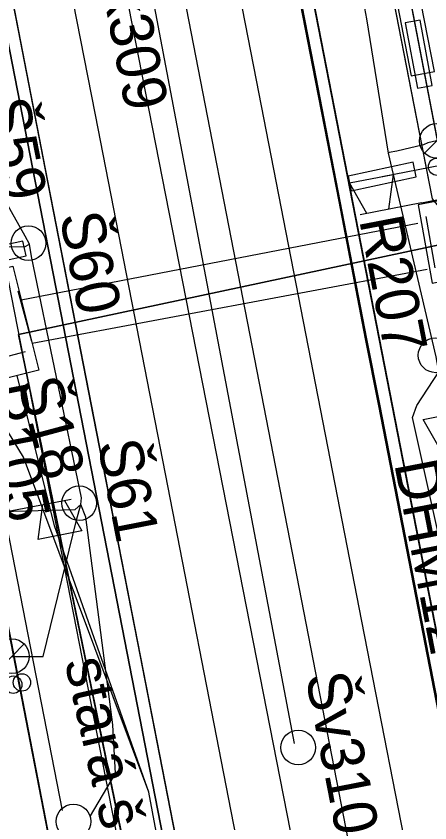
# Model space of a CAD drawing. Extents: x -545736 to -544888, y -1122892 to -1119128.
# Drawn here: x -545223.11 to -545211.21, y -1121793.44 to -1121770.21 of the extents above; entities that cross this region are included whole.
import ezdxf

# ---------------------------------------------------------------- set-up
doc = ezdxf.new("R2010")
doc.units = 0
for name, color, linetype in [('osvětlené plochy-hodnota-obrys', 7, 'Continuous'), ('Podbarveni_Nastupiste', 7, 'Continuous'), ('Podbarveni_Zastreseni_Pozemni', 7, 'Continuous'), ('Vrstva 1 - Koleje', 7, 'Continuous'), ('Vrstva 14_zastreseni a nastupiste', 7, 'Continuous'), ('Vrstva 16_plochy', 7, 'Continuous'), ('Vrstva 23 - PHS - pozemni - schody - eskalatory', 7, 'Continuous'), ('Vrstva 29 - sdelzar', 7, 'Continuous'), ('Vrstva 31', 7, 'Continuous'), ('Vrstva 33 - prvky sdelzar', 7, 'Continuous'), ('Vrstva 34', 7, 'Continuous'), ('Vrstva 35', 7, 'Continuous'), ('Vrstva 36', 7, 'Continuous'), ('Vrstva 4 - Teren - stezky - prechody - plochy', 7, 'Continuous'), ('Vrstva 43', 7, 'Continuous'), ('Vrstva 44', 7, 'Continuous')]:
    doc.layers.add(name, color=color, linetype=linetype)

msp = doc.modelspace()

# ---------------------------------------------------------------- linework, layer by layer
at = {"layer": 'osvětlené plochy-hodnota-obrys'}
msp.add_lwpolyline([(-545199.162, -1121901.526), (-545277.859, -1121498.851)], dxfattribs=at)
at = {"layer": 'Podbarveni_Nastupiste'}
for points in [[(-545231.744, -1121683.481), (-545229.824, -1121693.33), (-545229.072, -1121697.208), (-545226.009, -1121712.918), (-545224.101, -1121722.713), (-545222.186, -1121732.529), (-545220.281, -1121742.278), (-545218.37, -1121752.08), (-545216.462, -1121761.85), (-545214.551, -1121771.671), (-545213.794, -1121775.543), (-545213.03, -1121779.5), (-545212.661, -1121781.385), (-545211.509, -1121787.31), (-545210.352, -1121793.242), (-545209.981, -1121795.167), (-545208.837, -1121801.034), (-545206.928, -1121810.852), (-545205.021, -1121820.613), (-545203.103, -1121830.424), (-545201.195, -1121840.212), (-545199.282, -1121850), (-545197.377, -1121859.789)], [(-545187.251, -1121954.256), (-545197.191, -1121903.223), (-545206.675, -1121854.601), (-545216.326, -1121805.1), (-545225.795, -1121756.548), (-545231.585, -1121726.856)]]:
    msp.add_lwpolyline(points, dxfattribs=at)
at = {"layer": 'Podbarveni_Zastreseni_Pozemni'}
for points in [[(-545187.955, -1121952.531), (-545197.581, -1121903.153), (-545207.045, -1121854.61), (-545216.686, -1121805.155), (-545226.175, -1121756.48), (-545231.934, -1121726.937)], [(-545215.86, -1121763.078), (-545206.277, -1121812.251), (-545196.709, -1121861.35), (-545187.145, -1121910.427), (-545177.587, -1121959.472)]]:
    msp.add_lwpolyline(points, dxfattribs=at)
at = {"layer": 'Vrstva 1 - Koleje'}
for points in [[(-545233.848, -1121681.554), (-545231.483, -1121693.695), (-545230.717, -1121697.634), (-545229.575, -1121703.488), (-545227.679, -1121713.214), (-545226.781, -1121717.826), (-545225.755, -1121723.095), (-545223.844, -1121732.896), (-545221.936, -1121742.699), (-545220.047, -1121752.363), (-545218.136, -1121762.167), (-545216.206, -1121772.05), (-545214.706, -1121779.748), (-545213.171, -1121787.633), (-545211.629, -1121795.541), (-545210.504, -1121801.308), (-545208.582, -1121811.169), (-545206.666, -1121820.989), (-545204.756, -1121830.789), (-545202.85, -1121840.577), (-545200.945, -1121850.344), (-545199.048, -1121860.1)], [(-545230.326, -1121724.427), (-545229.979, -1121726.206), (-545228.374, -1121734.441), (-545226.474, -1121744.198), (-545224.579, -1121753.948), (-545222.66, -1121763.756), (-545220.843, -1121773.054), (-545218.829, -1121783.394), (-545216.936, -1121793.11), (-545215.015, -1121802.972), (-545213.112, -1121812.732), (-545211.192, -1121822.586), (-545209.281, -1121832.389), (-545207.364, -1121842.223), (-545205.454, -1121852.03), (-545203.463, -1121862.249), (-545201.64, -1121871.595), (-545199.732, -1121881.388), (-545197.825, -1121891.185), (-545195.911, -1121901.003), (-545194.004, -1121910.796), (-545192.091, -1121920.608), (-545190.577, -1121928.351), (-545188.26, -1121940.241)]]:
    msp.add_lwpolyline(points, dxfattribs=at)
at = {"layer": 'Vrstva 14_zastreseni a nastupiste'}
for points in [[(-545197.404, -1121859.79), (-545199.309, -1121850.001), (-545201.222, -1121840.213), (-545203.13, -1121830.425), (-545205.048, -1121820.614), (-545206.955, -1121810.853), (-545208.864, -1121801.035), (-545210.008, -1121795.168), (-545210.379, -1121793.243), (-545211.536, -1121787.311), (-545212.688, -1121781.386), (-545213.057, -1121779.501), (-545213.821, -1121775.544), (-545214.578, -1121771.672), (-545216.489, -1121761.851), (-545218.397, -1121752.081), (-545220.308, -1121742.279), (-545222.213, -1121732.53), (-545224.128, -1121722.714), (-545226.036, -1121712.919), (-545229.099, -1121697.209), (-545229.851, -1121693.331), (-545231.771, -1121683.482)], [(-545197.377, -1121859.789), (-545199.282, -1121850), (-545201.195, -1121840.212), (-545203.103, -1121830.424), (-545205.021, -1121820.613), (-545206.928, -1121810.852), (-545208.837, -1121801.034), (-545209.981, -1121795.167), (-545210.352, -1121793.242), (-545211.509, -1121787.31), (-545212.661, -1121781.385), (-545213.03, -1121779.5), (-545213.794, -1121775.543), (-545214.551, -1121771.671), (-545216.462, -1121761.85), (-545218.37, -1121752.08), (-545220.281, -1121742.278), (-545222.186, -1121732.529), (-545224.101, -1121722.713), (-545226.009, -1121712.918), (-545229.072, -1121697.208), (-545229.824, -1121693.33), (-545231.744, -1121683.481)], [(-545187.955, -1121952.531), (-545197.617, -1121902.959), (-545207.134, -1121854.134), (-545216.759, -1121804.75), (-545226.215, -1121756.237), (-545235.472, -1121708.744), (-545235.481, -1121708.743), (-545226.175, -1121756.48), (-545216.686, -1121805.155), (-545207.045, -1121854.61), (-545197.581, -1121903.153), (-545187.955, -1121952.532)], [(-545177.587, -1121959.475), (-545187.231, -1121909.997), (-545196.795, -1121860.929), (-545206.373, -1121811.793), (-545215.93, -1121762.758), (-545225.432, -1121714.011)], [(-545225.423, -1121714.009), (-545215.86, -1121763.078), (-545206.277, -1121812.251), (-545196.709, -1121861.35), (-545187.145, -1121910.427), (-545177.587, -1121959.472)], [(-545190.303, -1121938.581), (-545192.214, -1121928.77), (-545194.125, -1121918.966), (-545196.031, -1121909.189), (-545197.942, -1121899.363), (-545199.857, -1121889.557), (-545201.763, -1121879.791), (-545203.702, -1121869.853), (-545205.6, -1121860.114), (-545207.522, -1121850.259), (-545209.418, -1121840.525), (-545211.324, -1121830.765), (-545213.239, -1121820.945), (-545215.147, -1121811.118), (-545217.071, -1121801.296), (-545218.983, -1121791.496), (-545220.884, -1121781.736), (-545222.038, -1121775.828), (-545223.949, -1121766.01), (-545225.858, -1121756.223), (-545227.768, -1121746.427), (-545229.681, -1121736.644), (-545231.585, -1121726.856), (-545232.882, -1121727.101)], [(-545190.297, -1121938.595), (-545192.208, -1121928.784), (-545194.119, -1121918.98), (-545196.025, -1121909.203), (-545197.936, -1121899.377), (-545199.851, -1121889.571), (-545201.757, -1121879.805), (-545203.696, -1121869.867), (-545205.594, -1121860.128), (-545207.516, -1121850.273), (-545209.412, -1121840.539), (-545211.318, -1121830.779), (-545213.233, -1121820.959), (-545215.141, -1121811.132), (-545217.065, -1121801.31), (-545218.977, -1121791.51), (-545220.878, -1121781.75), (-545222.032, -1121775.842), (-545223.943, -1121766.024), (-545225.852, -1121756.237), (-545227.762, -1121746.441), (-545229.675, -1121736.658), (-545231.579, -1121726.87), (-545232.876, -1121727.115)]]:
    msp.add_lwpolyline(points, dxfattribs=at)
for centre in [(-545210.999, -1121774.548), (-545223.198, -1121789.464), (-545222.947, -1121789.401)]:
    msp.add_circle(centre, 0.25, dxfattribs=at)
at = {"layer": 'Vrstva 16_plochy'}
for points in [[(-545197.377, -1121859.789), (-545199.282, -1121850), (-545201.195, -1121840.212), (-545203.103, -1121830.424), (-545205.021, -1121820.613), (-545206.928, -1121810.852), (-545208.837, -1121801.034), (-545209.981, -1121795.167), (-545210.352, -1121793.242), (-545211.509, -1121787.31), (-545212.661, -1121781.385), (-545213.03, -1121779.5), (-545213.794, -1121775.543), (-545214.551, -1121771.671), (-545216.462, -1121761.85), (-545218.37, -1121752.08), (-545220.281, -1121742.278), (-545222.186, -1121732.529), (-545224.101, -1121722.713), (-545226.009, -1121712.918), (-545229.072, -1121697.208), (-545229.824, -1121693.33), (-545231.744, -1121683.481)], [(-545190.303, -1121938.581), (-545192.214, -1121928.77), (-545194.125, -1121918.966), (-545196.031, -1121909.189), (-545197.942, -1121899.363), (-545199.857, -1121889.557), (-545201.763, -1121879.791), (-545203.702, -1121869.853), (-545205.6, -1121860.114), (-545207.522, -1121850.259), (-545209.418, -1121840.525), (-545211.324, -1121830.765), (-545213.239, -1121820.945), (-545215.147, -1121811.118), (-545217.071, -1121801.296), (-545218.983, -1121791.496), (-545220.884, -1121781.736), (-545222.038, -1121775.828), (-545223.949, -1121766.01), (-545225.858, -1121756.223), (-545227.768, -1121746.427), (-545229.681, -1121736.644), (-545231.585, -1121726.856), (-545232.882, -1121727.101)]]:
    msp.add_lwpolyline(points, dxfattribs=at)
at = {"layer": 'Vrstva 23 - PHS - pozemni - schody - eskalatory'}
msp.add_lwpolyline([(-545211.741, -1121771.93), (-545211.078, -1121771.801), (-545211.649, -1121768.86), (-545212.312, -1121768.989)], close=True, dxfattribs=at)
at = {"layer": 'Vrstva 29 - sdelzar'}
msp.add_line((-545211.45, -1121775.59), (-545210.67, -1121775.43), dxfattribs=at)
for points in [[(-545238.22, -1121711.14), (-545234.93, -1121728.12), (-545231.3, -1121746.83), (-545227.7, -1121765.38), (-545223.97, -1121784.59), (-545220.37, -1121803.18), (-545216.73, -1121821.93), (-545213.13, -1121840.52), (-545209.71, -1121858.15), (-545206.26, -1121875.91), (-545203.14, -1121892.01), (-545203.04, -1121892.5), (-545200.17, -1121907.31), (-545196.87, -1121924.33), (-545191.66, -1121951.2)], [(-545175.14, -1121957.03), (-545175.16, -1121957.08), (-545175.8, -1121953.82), (-545180.1, -1121931.95), (-545183.87, -1121912.75), (-545187.07, -1121896.48), (-545189.31, -1121885.11), (-545190.22, -1121880.47), (-545193.48, -1121863.77), (-545196.83, -1121846.68), (-545200.14, -1121829.74), (-545203.5, -1121812.59), (-545203.57, -1121812.21), (-545207.18, -1121793.54), (-545209.33, -1121782.4), (-545210.67, -1121775.43), (-545213.88, -1121758.72), (-545214.01, -1121758.07), (-545217.14, -1121741.79), (-545220.4, -1121724.8), (-545222.23, -1121715.29), (-545222.21, -1121715.31)], [(-545220.57, -1121723.93), (-545210.83, -1121774.62), (-545210.95, -1121774.82)], [(-545191.66, -1121951.2), (-545193.35, -1121942.51), (-545235.14, -1121727)], [(-545190.87, -1121877.13), (-545202.38, -1121818.31), (-545210.85, -1121774.49), (-545217.14, -1121741.79)], [(-545212.58, -1121774.83), (-545210.85, -1121774.49), (-545209.45, -1121774.35)], [(-545225.37, -1121777.4), (-545216.94, -1121820.87), (-545205.32, -1121880.79), (-545201.375, -1121901.125), (-545191.66, -1121951.2), (-545194.13, -1121951.65), (-545195.7, -1121951.95), (-545197.13, -1121952.16)]]:
    msp.add_lwpolyline(points, dxfattribs=at)
at = {"layer": 'Vrstva 31'}
for points in [[(-545210.17, -1121776.63), (-545211.13, -1121775.47), (-545211.59, -1121773.12), (-545214.39, -1121758.72), (-545217.51, -1121743.15), (-545217.14, -1121741.79)], [(-545210.17, -1121776.63), (-545211.13, -1121775.47), (-545214.39, -1121758.72), (-545214.01, -1121758.07)], [(-545223.05, -1121779.38), (-545210.17, -1121776.63), (-545196.19, -1121774), (-545182.27, -1121771.39), (-545167.8, -1121768.56), (-545168.91, -1121767.33), (-545168.73, -1121766.29)], [(-545167.8, -1121768.56), (-545182.27, -1121771.39), (-545196.19, -1121774), (-545210.17, -1121776.63), (-545223.05, -1121779.38), (-545201.82, -1121882.5), (-545197.48, -1121905.04), (-545195.72, -1121914.53), (-545195.79, -1121915.03), (-545194.56, -1121922.72)], [(-545182.27, -1121771.39), (-545196.19, -1121774), (-545210.17, -1121776.63), (-545223.05, -1121779.38)], [(-545201.82, -1121882.5), (-545223.05, -1121779.38)], [(-545223.05, -1121779.38), (-545201.93, -1121881.72), (-545206.59, -1121882.55)]]:
    msp.add_lwpolyline(points, dxfattribs=at)
at = {"layer": 'Vrstva 33 - prvky sdelzar'}
for p, q in [((-545211.45, -1121775.59), (-545213.21, -1121775.928)), ((-545223.29, -1121784.46), (-545221.531, -1121784.119))]:
    msp.add_line(p, q, dxfattribs=at)
for points in [[(-545211.565, -1121772.286), (-545211.139, -1121772.207), (-545211.489, -1121770.322), (-545211.914, -1121770.401)], [(-545211.597, -1121774.842), (-545211.687, -1121774.419), (-545213.563, -1121774.819), (-545213.472, -1121775.242)], [(-545222.827, -1121777.112), (-545222.917, -1121776.689), (-545224.793, -1121777.089), (-545224.702, -1121777.512)]]:
    msp.add_lwpolyline(points, close=True, dxfattribs=at)
for points in [[(-545213.021, -1121775.892), (-545213.517, -1121775.01), (-545212.26, -1121774.768), (-545212.393, -1121775.771)], [(-545210.901, -1121782.704), (-545211.397, -1121781.822), (-545210.141, -1121781.579), (-545210.273, -1121782.582)], [(-545221.719, -1121784.155), (-545221.222, -1121785.037), (-545222.479, -1121785.281), (-545222.348, -1121784.277)]]:
    msp.add_lwpolyline(points, dxfattribs=at)
at = {"layer": 'Vrstva 34'}
for p, q in [((-545211.055, -1121777.462), (-545211.315, -1121775.984)), ((-545223.065, -1121778.124), (-545222.677, -1121779.573)), ((-545222.854, -1121779.879), (-545224.303, -1121780.267))]:
    msp.add_line(p, q, dxfattribs=at)
at = {"layer": 'Vrstva 35'}
for p, q in [((-545222.969, -1121778.384), (-545211.553, -1121776.169)), ((-545222.654, -1121779.627), (-545211.289, -1121777.496))]:
    msp.add_line(p, q, dxfattribs=at)
for points in [[(-545217.147, -1121804.514), (-545217.974, -1121799.667), (-545219.293, -1121792.561), (-545222.008, -1121784.886), (-545223.084, -1121780.563)], [(-545219.293, -1121792.561), (-545222.907, -1121782.907), (-545224.175, -1121780.829)]]:
    msp.add_lwpolyline(points, dxfattribs=at)
at = {"layer": 'Vrstva 36'}
msp.add_line((-545211.548, -1121775.647), (-545211.548, -1121775.647), dxfattribs=at)
msp.add_lwpolyline([(-545211.548, -1121775.647), (-545211.137, -1121777.901), (-545208.893, -1121777.448), (-545209.301, -1121775.199)], close=True, dxfattribs=at)
msp.add_lwpolyline([(-545211.548, -1121775.647), (-545211.137, -1121777.901), (-545208.893, -1121777.448), (-545209.301, -1121775.199)], close=True, dxfattribs=at)
for points in [[(-545225.539, -1121777.974), (-545223.214, -1121777.415), (-545222.458, -1121780.403), (-545224.78, -1121780.979), (-545225.539, -1121777.974)], [(-545225.539, -1121777.974), (-545223.214, -1121777.415), (-545222.458, -1121780.403), (-545224.78, -1121780.979), (-545225.539, -1121777.974)], [(-545222.458, -1121780.403), (-545222.458, -1121780.403)]]:
    msp.add_lwpolyline(points, dxfattribs=at)
at = {"layer": 'Vrstva 4 - Teren - stezky - prechody - plochy'}
for points in [[(-545231.771, -1121683.482), (-545229.851, -1121693.331), (-545229.099, -1121697.209), (-545226.036, -1121712.919), (-545224.128, -1121722.714), (-545222.213, -1121732.53), (-545220.308, -1121742.279), (-545218.397, -1121752.081), (-545216.489, -1121761.851), (-545214.578, -1121771.672), (-545213.821, -1121775.544), (-545213.057, -1121779.501), (-545211.536, -1121787.311), (-545210.379, -1121793.243), (-545210.008, -1121795.168), (-545208.864, -1121801.035), (-545206.955, -1121810.853), (-545205.048, -1121820.614), (-545203.13, -1121830.425), (-545201.222, -1121840.213), (-545199.309, -1121850.001), (-545197.404, -1121859.79)], [(-545205.594, -1121860.128), (-545207.516, -1121850.273), (-545209.412, -1121840.539), (-545211.318, -1121830.779), (-545213.233, -1121820.959), (-545215.141, -1121811.132), (-545217.065, -1121801.31), (-545218.977, -1121791.51), (-545220.878, -1121781.75), (-545222.032, -1121775.842), (-545223.943, -1121766.024), (-545225.852, -1121756.237), (-545227.762, -1121746.441), (-545229.675, -1121736.658), (-545231.579, -1121726.87), (-545232.876, -1121727.115), (-545237.056, -1121705.49), (-545240.121, -1121689.95)], [(-545231.44, -1121701.484), (-545232.286, -1121701.618), (-545230.088, -1121716.152), (-545228.038, -1121727.844), (-545220.949, -1121764.49), (-545212.911, -1121805.524), (-545206.635, -1121837.447), (-545200.392, -1121870.233)], [(-545231.44, -1121701.484), (-545226.159, -1121728.902), (-545219.293, -1121764.433), (-545211.332, -1121805.41), (-545203.649, -1121844.746)]]:
    msp.add_lwpolyline(points, dxfattribs=at)
at = {"layer": 'Vrstva 43'}
for p, q in [((-545211.364, -1121774.155), (-545210.659, -1121773.451)), ((-545223.587, -1121788.995), (-545222.882, -1121788.291))]:
    msp.add_line(p, q, dxfattribs=at)
msp.add_lwpolyline([(-545234.727, -1121726.864), (-545232.575, -1121737.891), (-545228.567, -1121758.423), (-545225.964, -1121771.728), (-545221.787, -1121793.084)], dxfattribs=at)
for centre, radius in [((-545211.011, -1121773.803), 0.498), ((-545222.761, -1121776.75), 0.5), ((-545211.04, -1121779.978), 0.5), ((-545221.3, -1121784.235), 0.5), ((-545223.234, -1121788.644), 0.498), ((-545214.997, -1121791.274), 0.5), ((-545221.466, -1121793.403), 0.5)]:
    msp.add_circle(centre, radius, dxfattribs=at)
at = {"layer": 'Vrstva 44'}
for points in [[(-545207.292, -1121793.283), (-545208.005, -1121793.628), (-545208.981, -1121793.512), (-545209.137, -1121793.343), (-545211.704, -1121781.771), (-545211.586, -1121781.421), (-545210.948, -1121780.454), (-545211.027, -1121780.019), (-545211.127, -1121779.573), (-545212.402, -1121774.157), (-545213.017, -1121770.289), (-545213.076, -1121769.979), (-545213.089, -1121769.696), (-545214.063, -1121765.492), (-545214.102, -1121765.212), (-545214.145, -1121764.934), (-545215.696, -1121757.292), (-545218.902, -1121739.419), (-545219.354, -1121737.121), (-545219.42, -1121736.864)], [(-545221.109, -1121784.642), (-545221.257, -1121784.278), (-545221.234, -1121784.084), (-545222.673, -1121777.13), (-545222.73, -1121776.777), (-545222.852, -1121776.542), (-545223.65, -1121775.145), (-545223.84, -1121774.759), (-545223.878, -1121774.548), (-545224.341, -1121771.949), (-545225.94, -1121762.982), (-545228.139, -1121751.959), (-545230.647, -1121739.381), (-545230.67, -1121739.13)], [(-545215.104, -1121791.16), (-545219.666, -1121767.077), (-545219.669, -1121766.702), (-545219.279, -1121766.764), (-545214.43, -1121765.272), (-545214.102, -1121765.212)], [(-545211.012, -1121773.803), (-545211.269, -1121773.857), (-545211.395, -1121773.92), (-545212.159, -1121774.101), (-545212.38, -1121774.133), (-545212.402, -1121774.157)], [(-545225.594, -1121776.436), (-545225.571, -1121776.441), (-545224.759, -1121776.831), (-545222.872, -1121776.855), (-545222.73, -1121776.777)], [(-545225.33, -1121784.986), (-545225.33, -1121784.986), (-545224.965, -1121784.515), (-545221.418, -1121784.414), (-545221.257, -1121784.278)], [(-545223.235, -1121788.643), (-545223.224, -1121788.655), (-545222.332, -1121788.656), (-545221.377, -1121784.729), (-545221.257, -1121784.278)], [(-545220.976, -1121793.237), (-545220.25, -1121792.022), (-545220.327, -1121790.623), (-545221.109, -1121784.642)]]:
    msp.add_lwpolyline(points, dxfattribs=at)

# ---------------------------------------------------------------- texts
at = {"layer": 'Vrstva 33 - prvky sdelzar'}
for s, rotation, p in [('R207', 280.8808, (-545213.245, -1121776.078)), ('R105', 280.9763, (-545224.106, -1121780.929)), ('DHM12', 280.9361, (-545212.236, -1121783.1))]:
    msp.add_text(s, height=1.25, rotation=rotation, dxfattribs=at).set_placement(p)
at = {"layer": 'Vrstva 34'}
msp.add_text('Š18', height=1.25, rotation=284.9791, dxfattribs=at).set_placement((-545223.081, -1121780.771))
at = {"layer": 'Vrstva 43'}
for s, rotation, p in [('Šk309', 281.0323, (-545220.852, -1121768.352)), ('Š59', 281.0281, (-545224.001, -1121772.678)), ('Š60', 281.0281, (-545221.868, -1121775.955)), ('Š61', 281.0281, (-545220.776, -1121782.508)), ('stará šachta', 282.6444, (-545221.72, -1121788.803)), ('Šv310', 281.0323, (-545214.792, -1121789.213))]:
    msp.add_text(s, height=1.25, rotation=rotation, dxfattribs=at).set_placement(p)

doc.saveas('drawing.dxf')
